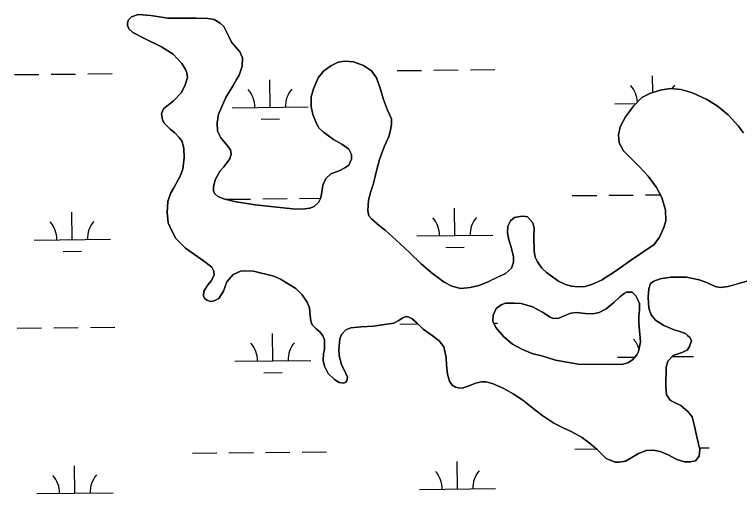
# Model space of a CAD drawing. Extents: x 3734862 to 3772949, y 391520 to 417239.
# Drawn here: x 3758697 to 3759648, y 411364 to 411993 of the extents above; entities that cross this region are included whole.
import ezdxf

# ---------------------------------------------------------------- set-up
doc = ezdxf.new("R2010")
doc.units = 0
doc.layers.add('V-TOPO-SHOR', color=7, linetype='Continuous')
doc.layers.add('V-WETL-SWMP', color=7, linetype='Continuous')

msp = doc.modelspace()

# ---------------------------------------------------------------- linework, layer by layer
at = {"layer": 'V-TOPO-SHOR'}
for points in [[(3759122.74, 411553.79), (3759123.3, 411545.23), (3759126.25, 411533.87), (3759132.17, 411521.91), (3759134.14, 411516.92), (3759133.53, 411512.54), (3759132.13, 411510.36), (3759129.33, 411509.17), (3759123.37, 411509.99), (3759117.21, 411513.8), (3759108.88, 411521.99), (3759103.94, 411531.37), (3759102.17, 411538.74), (3759102.81, 411547.9), (3759104.22, 411553.67), (3759103.87, 411566.21), (3759101.9, 411571.39), (3759098.13, 411575.99), (3759092.98, 411580.59), (3759088.02, 411585.78), (3759086.24, 411590.57), (3759085.28, 411597.93), (3759084.32, 411607.9), (3759081.36, 411615.47), (3759074.63, 411625.05), (3759066.3, 411633.45), (3759046.44, 411645.66), (3759037.69, 411649.48), (3759011.04, 411655.95), (3758998.89, 411656.4), (3758993.92, 411656.02), (3758984.14, 411651.67), (3758975.95, 411642.35), (3758971.52, 411629.82), (3758965.31, 411620.29), (3758959.13, 411617.13), (3758954.35, 411616.55), (3758949.57, 411618.16), (3758946.6, 411620.76), (3758945.22, 411623.95), (3758945.84, 411629.92), (3758951.64, 411638.66), (3758955.44, 411643.42), (3758959.45, 411650.77), (3758959.08, 411656.35), (3758956.31, 411661.34), (3758945.39, 411669.54), (3758921.56, 411686.16), (3758909.07, 411698.95), (3758903.14, 411709.92), (3758898.99, 411719.69), (3758897.45, 411733.03), (3758898.5, 411747.56), (3758902.12, 411758.1), (3758906.53, 411765.45), (3758914.75, 411780.75), (3758918.37, 411790.09), (3758920.02, 411805.02), (3758919.47, 411817.16), (3758917.12, 411826.33), (3758913.35, 411831.72), (3758907.6, 411837.72), (3758901.65, 411842.71), (3758894.11, 411850.11), (3758891.34, 411854.9), (3758890.38, 411862.67), (3758892.19, 411867.44), (3758892.99, 411869.23), (3758905.77, 411879.53), (3758916.37, 411890.64), (3758921.38, 411900.58), (3758924.2, 411910.12), (3758923.43, 411916.29), (3758921.66, 411920.68), (3758917.11, 411928.66), (3758905.41, 411941.05), (3758890.31, 411950.67), (3758867.86, 411961.3), (3758852.76, 411969.32), (3758847.4, 411974.12), (3758845.82, 411978.9), (3758845.64, 411982.09), (3758846.85, 411985.87), (3758851.04, 411989.84), (3758859.81, 411992.99), (3758876.33, 411991.73), (3758898.62, 411988.06), (3758918.53, 411987.98), (3758936.04, 411988.12), (3758950.78, 411987.66), (3758959.13, 411986.24), (3758967.08, 411981.43), (3758971.84, 411977.23), (3758978.36, 411964.07), (3758982.12, 411956.89), (3758987.27, 411950.49), (3758993.02, 411944.1), (3758996.37, 411936.32), (3758996.13, 411925.18), (3758991.91, 411913.45), (3758988.5, 411907.89)], [(3758988.5, 411907.89), (3758984.09, 411899.94), (3758974.67, 411884.25), (3758965.03, 411861.98), (3758963.2, 411850.84), (3758963.75, 411839.89), (3758968.1, 411831.31), (3758975.24, 411822.92), (3758980.78, 411815.34), (3758981.56, 411809.56), (3758979.74, 411803.4), (3758971.94, 411793.07), (3758967.14, 411787.72), (3758960.53, 411776), (3758958.3, 411766.25), (3758958.48, 411761.67), (3758959.86, 411758.08), (3758964.23, 411754.28), (3758973.17, 411750.46), (3758988.29, 411747.02), (3759002.02, 411744.98), (3759013.16, 411743.35), (3759062.12, 411737.78), (3759075.26, 411737.73), (3759084.82, 411738.89), (3759090.6, 411741.06), (3759096.19, 411746.22), (3759099.4, 411752.38), (3759100.62, 411759.74), (3759101.85, 411768.89), (3759105.87, 411777.63), (3759112.06, 411783.59), (3759112.26, 411783.78), (3759123.23, 411787.72), (3759130.81, 411791.67), (3759135.8, 411795.44), (3759139.41, 411802.99), (3759139.63, 411809.16), (3759135.88, 411816.34), (3759126.94, 411822.75), (3759116.02, 411829.16), (3759102.91, 411838.37), (3759096.76, 411844.36), (3759093.4, 411849.75), (3759088.67, 411861.91), (3759086.71, 411872.08), (3759086.56, 411885.02), (3759089.39, 411895.36), (3759095.82, 411909.87), (3759102.82, 411918.4), (3759112.2, 411925.53), (3759121.78, 411930.47), (3759130.74, 411931.83), (3759142.08, 411930.79), (3759155.01, 411925.97), (3759165.73, 411919.16), (3759172.07, 411909.98), (3759177.19, 411896.22), (3759181.32, 411881.47), (3759186.84, 411867.51), (3759191.77, 411856.15), (3759191.95, 411848.78), (3759190.12, 411839.43), (3759188.5, 411833.07), (3759182.48, 411819.35), (3759176.24, 411802.65), (3759172.81, 411789.73), (3759168.16, 411771.43), (3759164.93, 411760.69), (3759161.9, 411749.15), (3759161.05, 411735.22), (3759162.02, 411728.84), (3759165.59, 411724.85), (3759176.31, 411715.45), (3759183.45, 411709.85), (3759202.9, 411692.65), (3759215.99, 411680.26), (3759230.67, 411665.67), (3759243.77, 411654.27), (3759260.84, 411641.67), (3759271.17, 411636.45), (3759282.71, 411633.62), (3759295.06, 411634.57), (3759306.42, 411637.51), (3759318.58, 411642.24), (3759323.56, 411644.61), (3759341.31, 411653.11), (3759349.11, 411660.25), (3759351.72, 411668), (3759351.95, 411675.17), (3759349.01, 411687.52), (3759345.66, 411697.49), (3759344.1, 411706.45), (3759344.34, 411715.21), (3759348.15, 411722.36), (3759353.34, 411726.72), (3759360.31, 411728.09), (3759365.09, 411728.27), (3759370.26, 411727.26), (3759377.2, 411719.47), (3759378.97, 411712.69)], [(3759378.97, 411712.69), (3759378.73, 411701.14), (3759379.05, 411682.63), (3759380.42, 411674.46), (3759383.38, 411668.48), (3759389.12, 411660.29), (3759395.27, 411654.3), (3759410.76, 411643.09), (3759419.9, 411638.47), (3759427.86, 411636.45), (3759437.21, 411635.42), (3759445.97, 411636.19), (3759455.34, 411638.94), (3759467.3, 411644.27), (3759485.87, 411656.34), (3759505.43, 411670.2), (3759536.37, 411690.99), (3759543.57, 411700.92), (3759549.19, 411713.44), (3759551.81, 411722.39), (3759551.47, 411736.13), (3759546.56, 411752.87), (3759539.44, 411765.84), (3759528.74, 411781.01), (3759517.24, 411792.99), (3759504.15, 411805.99), (3759496.02, 411814.18), (3759490.49, 411824.55), (3759489.53, 411835.11), (3759491.76, 411845.65), (3759498.78, 411858.57), (3759509.38, 411872.86), (3759520.37, 411884.17), (3759530.55, 411889.5), (3759544.1, 411893.83), (3759557.85, 411895.77), (3759571.58, 411894.53), (3759586.89, 411890.29), (3759605.38, 411881.65), (3759619.08, 411873.24), (3759633.57, 411861.44), (3759646.66, 411847.05), (3759653.59, 411837.87)], [(3759658.03, 411643.15), (3759641.68, 411638.43), (3759633.31, 411636.07), (3759623.35, 411634.91), (3759616.59, 411636.14), (3759606.45, 411640.95), (3759595.32, 411644.98), (3759578.61, 411648.42), (3759558.3, 411648.5), (3759544.36, 411645.97), (3759536.19, 411643.01), (3759531.59, 411639.84), (3759529.58, 411633.08), (3759528.34, 411622.14), (3759529.48, 411607.4), (3759532.43, 411598.83), (3759537.98, 411591.84), (3759549.1, 411584.83), (3759562.82, 411579.2), (3759568.59, 411577.59), (3759577.33, 411574.17), (3759580.31, 411571.77), (3759583.09, 411568.97), (3759585.26, 411564.98), (3759582.84, 411557.42), (3759579.64, 411552.46), (3759571.86, 411548.9), (3759561.3, 411545.36), (3759554.3, 411538.02), (3759552.08, 411530.27), (3759551.78, 411504.78), (3759552.74, 411494.03), (3759557.89, 411486.25), (3759563.85, 411483.44), (3759571.2, 411479.82), (3759580.53, 411472.02), (3759586.27, 411464.84), (3759589.22, 411452.88), (3759591.37, 411442.52), (3759593.91, 411431.36), (3759596.27, 411422.19), (3759595.44, 411413.43), (3759590.64, 411407.48), (3759583.66, 411405.92), (3759576.1, 411405.94), (3759566.15, 411408.97), (3759554.83, 411414.98), (3759544.29, 411419.6), (3759535.74, 411421.23), (3759525.98, 411420.67), (3759516.01, 411416.92), (3759507.04, 411411.78), (3759498.66, 411407.03), (3759490.29, 411405.47), (3759485.11, 411405.69), (3759473.39, 411410.52), (3759461.48, 411422.11), (3759451.56, 411430.51), (3759441.83, 411438.11), (3759427.73, 411445.93), (3759417, 411450.75), (3759404.87, 411456.56), (3759388.99, 411467.18), (3759377.08, 411476.38), (3759363.98, 411486.98), (3759351.27, 411495.39), (3759339.15, 411502.21), (3759325.04, 411508.23), (3759315.89, 411510.85), (3759310.12, 411511.08), (3759301.95, 411509.12), (3759293.57, 411505.57), (3759284.6, 411502.61), (3759279.63, 411503.23), (3759275.65, 411504.04), (3759271.48, 411506.45), (3759268.11, 411511.83), (3759265.16, 411521), (3759264.01, 411533.15), (3759263.45, 411542.91), (3759260.32, 411557.05), (3759254.38, 411564.84), (3759245.44, 411571.65), (3759233.53, 411579.85), (3759225.4, 411588.05), (3759218.85, 411593.65), (3759214.48, 411595.85), (3759211.29, 411596.46), (3759208.3, 411595.68), (3759205.71, 411594.49), (3759201.72, 411591.52), (3759194.74, 411587.96), (3759185.77, 411586.41), (3759168.24, 411584.08), (3759152.11, 411583.15), (3759138.77, 411582), (3759132.19, 411579.24), (3759126.39, 411573.09), (3759123.98, 411566.93), (3759122.74, 411553.79)], [(3759407.18, 411539.38), (3759436.82, 411534.29), (3759461.71, 411533.99), (3759477.64, 411533.73), (3759495.56, 411534.26), (3759501.73, 411536.03), (3759508.12, 411539.99), (3759513.52, 411546.54), (3759515.93, 411550.71), (3759518.56, 411563.24), (3759516.27, 411588.54), (3759516.1, 411596.7), (3759517.33, 411605.26), (3759516.96, 411613.82), (3759515.38, 411617.8), (3759512.42, 411623.99), (3759507.66, 411628.59), (3759504.87, 411628.79), (3759500.1, 411628.41), (3759496.9, 411627.03), (3759491.31, 411622.67), (3759483.52, 411615.14), (3759473.53, 411606.61), (3759464.35, 411601.87), (3759456.58, 411600.31), (3759446.04, 411600.55), (3759434.49, 411601.79), (3759426.92, 411601.02), (3759418.55, 411597.67), (3759411.57, 411594.51), (3759404, 411594.14), (3759399.83, 411595.95), (3759389.9, 411602.55), (3759376.99, 411609.37), (3759362.07, 411613.61), (3759352.91, 411614.24), (3759341.37, 411614.09), (3759335.58, 411612.12), (3759329.39, 411607.16), (3759325.38, 411598.42), (3759324.75, 411590.46), (3759328.9, 411582.08), (3759339.41, 411569.89), (3759350.52, 411560.29), (3759362.64, 411553.88), (3759377.15, 411547.85), (3759387.29, 411545.42), (3759396.04, 411543), (3759407.18, 411539.38)]]:
    msp.add_lwpolyline(points, dxfattribs=at)
at = {"layer": 'V-WETL-SWMP'}
for p, q in [((3759199.3, 411919.34), (3759231.3, 411919.68)), ((3759247.3, 411919.85), (3759279.3, 411920.19)), ((3759295.3, 411920.36), (3759327.29, 411920.69)), ((3758697.42, 411914.04), (3758729.42, 411914.38)), ((3758745.42, 411914.55), (3758777.42, 411914.89)), ((3758793.42, 411915.05), (3758825.41, 411915.39)), ((3759534.47, 411890.75), (3759534.24, 411912.45)), ((3759032.74, 411871.15), (3759032.36, 411907.15)), ((3758982.74, 411870.62), (3759082.73, 411871.68)), ((3759484.62, 411875.92), (3759512.65, 411876.22)), ((3759020.9, 411855.59), (3759044.9, 411855.85)), ((3758975.16, 411750.46), (3759007.16, 411750.8)), ((3759023.16, 411750.97), (3759055.16, 411751.31)), ((3759071.16, 411751.48), (3759099.09, 411751.77)), ((3759429.05, 411755.26), (3759461.04, 411755.6)), ((3759477.04, 411755.76), (3759509.04, 411756.1)), ((3759525.04, 411756.27), (3759544.57, 411756.48)), ((3759275, 411702.89), (3759274.62, 411738.88)), ((3758773.12, 411697.58), (3758772.74, 411733.58)), ((3759225, 411702.36), (3759325, 411703.41)), ((3758723.12, 411697.06), (3758823.12, 411698.11)), ((3758761.28, 411682.03), (3758785.28, 411682.28)), ((3759263.16, 411687.33), (3759287.16, 411687.58)), ((3759202.81, 411586.68), (3759226.5, 411586.94)), ((3759325.98, 411587.99), (3759330.81, 411588.04)), ((3758700.93, 411581.38), (3758732.93, 411581.72)), ((3758748.93, 411581.89), (3758780.93, 411582.23)), ((3758796.93, 411582.4), (3758828.93, 411582.74)), ((3759036.25, 411538.49), (3759035.87, 411574.49)), ((3758986.25, 411537.96), (3759086.25, 411539.02)), ((3759488.13, 411543.27), (3759511.02, 411543.51)), ((3759560.02, 411544.03), (3759588.13, 411544.32)), ((3759024.41, 411522.94), (3759048.41, 411523.19)), ((3759595.72, 411424.32), (3759608.55, 411424.46)), ((3758930.68, 411417.3), (3758962.68, 411417.64)), ((3758978.68, 411417.81), (3759010.68, 411418.15)), ((3759026.67, 411418.31), (3759058.67, 411418.65)), ((3759074.67, 411418.82), (3759106.67, 411419.16)), ((3759432.56, 411422.6), (3759460.55, 411422.9)), ((3759278.51, 411370.23), (3759278.13, 411406.23)), ((3758776.63, 411364.93), (3758776.25, 411400.93)), ((3759228.52, 411369.7), (3759328.51, 411370.76)), ((3758726.64, 411364.4), (3758826.63, 411365.46))]:
    msp.add_line(p, q, dxfattribs=at)
for points in [[(3758965.03, 411861.98), (3758974.67, 411884.25), (3758984.09, 411899.94), (3758988.5, 411907.89), (3758991.91, 411913.45), (3758996.13, 411925.18), (3758996.37, 411936.33), (3758993.02, 411944.1), (3758987.27, 411950.49), (3758982.12, 411956.89), (3758978.36, 411964.07), (3758971.84, 411977.23), (3758967.08, 411981.43), (3758959.13, 411986.24), (3758950.78, 411987.66), (3758936.05, 411988.12), (3758918.53, 411987.99), (3758898.62, 411988.06), (3758876.33, 411991.73), (3758859.81, 411992.99), (3758851.04, 411989.83), (3758846.85, 411985.87), (3758845.64, 411982.09), (3758845.82, 411978.9), (3758847.4, 411974.12), (3758852.76, 411969.32), (3758867.86, 411961.3), (3758890.31, 411950.66), (3758905.41, 411941.05), (3758917.11, 411928.66), (3758921.66, 411920.68), (3758923.43, 411916.29), (3758924.2, 411910.12), (3758921.38, 411900.58), (3758916.37, 411890.64), (3758905.77, 411879.53), (3758892.99, 411869.23), (3758892.19, 411867.44), (3758890.38, 411862.67), (3758891.34, 411854.9), (3758894.11, 411850.11), (3758901.65, 411842.72), (3758907.6, 411837.72), (3758913.35, 411831.72), (3758917.12, 411826.33), (3758919.47, 411817.16), (3758920.02, 411805.02), (3758918.37, 411790.09), (3758914.75, 411780.75), (3758906.53, 411765.45), (3758902.12, 411758.1), (3758898.5, 411747.56), (3758897.45, 411733.03), (3758898.99, 411719.69), (3758903.14, 411709.92), (3758909.07, 411698.95), (3758921.56, 411686.16), (3758945.39, 411669.54), (3758956.31, 411661.34), (3758959.08, 411656.35), (3758959.45, 411650.77), (3758955.44, 411643.42), (3758951.64, 411638.66), (3758945.84, 411629.92), (3758945.22, 411623.95), (3758946.6, 411620.76), (3758949.57, 411618.16), (3758954.35, 411616.55), (3758959.13, 411617.13), (3758965.31, 411620.29), (3758971.52, 411629.82), (3758975.95, 411642.35), (3758984.14, 411651.67), (3758993.92, 411656.02), (3758998.89, 411656.4), (3759011.04, 411655.95), (3759037.69, 411649.48), (3759046.44, 411645.67), (3759066.3, 411633.45), (3759074.63, 411625.05), (3759081.36, 411615.47), (3759084.32, 411607.89), (3759085.28, 411597.93), (3759086.24, 411590.57), (3759088.02, 411585.78), (3759092.98, 411580.59), (3759098.13, 411575.99), (3759101.9, 411571.39), (3759103.87, 411566.21), (3759104.22, 411553.67), (3759102.81, 411547.9), (3759102.17, 411538.74), (3759103.94, 411531.37), (3759108.88, 411521.99), (3759117.21, 411513.8), (3759123.37, 411509.99), (3759129.34, 411509.17), (3759132.13, 411510.36), (3759133.53, 411512.54), (3759134.14, 411516.92), (3759132.17, 411521.91)], [(3759162.02, 411728.84), (3759161.05, 411735.22), (3759161.9, 411749.15), (3759164.93, 411760.69), (3759168.16, 411771.42), (3759172.81, 411789.72), (3759176.24, 411802.65), (3759182.48, 411819.35), (3759188.5, 411833.07), (3759190.12, 411839.43), (3759191.94, 411848.78), (3759191.77, 411856.15), (3759186.84, 411867.51), (3759181.32, 411881.47), (3759177.19, 411896.22), (3759172.07, 411909.98), (3759165.73, 411919.16), (3759155.01, 411925.97), (3759142.08, 411930.79), (3759130.74, 411931.83), (3759121.78, 411930.47), (3759112.2, 411925.53), (3759102.82, 411918.4), (3759095.82, 411909.87), (3759089.39, 411895.36), (3759086.56, 411885.02), (3759086.71, 411872.08), (3759088.67, 411861.91), (3759093.4, 411849.75), (3759096.76, 411844.36), (3759102.91, 411838.37), (3759116.02, 411829.16), (3759126.94, 411822.75), (3759135.88, 411816.34), (3759139.63, 411809.16), (3759139.41, 411802.99), (3759135.8, 411795.44), (3759130.81, 411791.67), (3759123.23, 411787.72), (3759112.26, 411783.78), (3759105.87, 411777.63), (3759101.85, 411768.89), (3759100.62, 411759.74), (3759099.4, 411752.38), (3759096.19, 411746.22), (3759090.6, 411741.06), (3759084.81, 411738.89), (3759075.25, 411737.73), (3759062.12, 411737.78), (3759013.16, 411743.35), (3758988.29, 411747.02), (3758973.17, 411750.47), (3758964.23, 411754.28), (3758959.86, 411758.08), (3758958.48, 411761.67), (3758958.3, 411766.25), (3758960.53, 411776), (3758967.14, 411787.72), (3758971.94, 411793.07), (3758979.74, 411803.4), (3758981.56, 411809.56), (3758980.78, 411815.34), (3758975.24, 411822.92), (3758968.1, 411831.31), (3758963.75, 411839.89), (3758963.2, 411850.84), (3758965.03, 411861.98)], [(3759653.59, 411837.87), (3759646.66, 411847.05), (3759633.57, 411861.44), (3759619.08, 411873.24), (3759605.38, 411881.65), (3759586.89, 411890.29), (3759571.58, 411894.52), (3759557.85, 411895.77), (3759544.1, 411893.83), (3759530.55, 411889.5), (3759520.38, 411884.17), (3759509.38, 411872.86), (3759498.78, 411858.57), (3759491.76, 411845.65), (3759489.53, 411835.11), (3759490.48, 411824.55), (3759496.02, 411814.18), (3759517.24, 411793), (3759528.74, 411781.01), (3759539.44, 411765.84), (3759546.56, 411752.87), (3759551.47, 411736.13), (3759551.81, 411722.39), (3759549.19, 411713.44), (3759543.57, 411700.92), (3759536.37, 411690.99), (3759505.43, 411670.2), (3759485.87, 411656.34), (3759467.3, 411644.27), (3759455.34, 411638.94), (3759445.97, 411636.18), (3759437.21, 411635.42), (3759427.85, 411636.45), (3759419.9, 411638.47), (3759410.76, 411643.09), (3759395.27, 411654.3), (3759389.12, 411660.29), (3759383.38, 411668.48), (3759380.42, 411674.46), (3759379.05, 411682.63), (3759378.73, 411701.14), (3759378.97, 411712.69), (3759377.2, 411719.47), (3759370.26, 411727.26), (3759365.09, 411728.27), (3759360.31, 411728.09), (3759353.34, 411726.72), (3759348.15, 411722.36), (3759344.34, 411715.21), (3759344.1, 411706.45), (3759345.66, 411697.49), (3759349.01, 411687.52), (3759351.95, 411675.17), (3759351.72, 411668), (3759349.11, 411660.24), (3759341.31, 411653.11), (3759318.58, 411642.24), (3759306.42, 411637.51), (3759295.06, 411634.57), (3759282.71, 411633.62), (3759271.17, 411636.45), (3759260.84, 411641.67), (3759243.77, 411654.27), (3759230.67, 411665.67), (3759215.99, 411680.26), (3759202.9, 411692.65), (3759183.45, 411709.85), (3759176.31, 411715.45), (3759165.59, 411724.85), (3759162.02, 411728.84)], [(3759132.17, 411521.91), (3759126.24, 411533.87), (3759123.3, 411545.23), (3759122.74, 411553.79), (3759123.98, 411566.93), (3759126.39, 411573.09), (3759132.19, 411579.24), (3759138.77, 411582), (3759152.11, 411583.15), (3759168.24, 411584.08), (3759185.77, 411586.41), (3759194.74, 411587.96), (3759201.72, 411591.52), (3759205.71, 411594.49), (3759208.3, 411595.68), (3759211.29, 411596.46), (3759214.48, 411595.85), (3759218.85, 411593.65), (3759225.4, 411588.05), (3759233.53, 411579.85), (3759245.44, 411571.65), (3759254.38, 411564.84), (3759260.32, 411557.05), (3759263.45, 411542.91), (3759264.01, 411533.15), (3759265.16, 411521), (3759268.11, 411511.83), (3759271.48, 411506.45), (3759275.65, 411504.04), (3759279.62, 411503.23), (3759284.6, 411502.61), (3759293.57, 411505.56), (3759301.95, 411509.12), (3759310.12, 411511.08), (3759315.89, 411510.85), (3759325.04, 411508.23), (3759339.15, 411502.21), (3759351.27, 411495.39), (3759363.98, 411486.98), (3759377.08, 411476.38), (3759388.99, 411467.18), (3759404.87, 411456.56), (3759417, 411450.74), (3759427.73, 411445.93), (3759441.83, 411438.11), (3759451.56, 411430.51), (3759461.48, 411422.11), (3759473.39, 411410.51), (3759485.11, 411405.69), (3759490.29, 411405.47), (3759498.66, 411407.03), (3759516.01, 411416.92), (3759525.98, 411420.67), (3759535.74, 411421.23), (3759544.29, 411419.6), (3759554.83, 411414.98), (3759566.15, 411408.97), (3759576.1, 411405.94), (3759583.66, 411405.92), (3759590.64, 411407.48), (3759595.44, 411413.43), (3759596.27, 411422.19), (3759593.91, 411431.36), (3759591.37, 411442.52), (3759589.22, 411452.88), (3759586.27, 411464.84), (3759580.53, 411472.02), (3759571.2, 411479.82), (3759557.89, 411486.24), (3759552.74, 411494.03), (3759551.79, 411504.78), (3759552.08, 411530.27), (3759554.3, 411538.02), (3759561.3, 411545.36), (3759571.86, 411548.91), (3759579.64, 411552.46), (3759582.84, 411557.42), (3759585.26, 411564.98), (3759583.09, 411568.97), (3759580.31, 411571.77), (3759577.33, 411574.17), (3759568.59, 411577.59), (3759562.82, 411579.2), (3759549.1, 411584.83), (3759537.98, 411591.84), (3759532.43, 411598.83), (3759529.48, 411607.4), (3759528.34, 411622.14), (3759529.58, 411633.08), (3759531.59, 411639.84), (3759536.18, 411643.01), (3759544.36, 411645.97), (3759558.3, 411648.5), (3759578.61, 411648.42), (3759595.32, 411644.98), (3759606.45, 411640.95), (3759616.59, 411636.14), (3759623.35, 411634.92), (3759633.31, 411636.07), (3759658.03, 411643.15)]]:
    msp.add_lwpolyline(points, dxfattribs=at)
msp.add_lwpolyline([(3759436.83, 411534.29), (3759407.18, 411539.38), (3759396.04, 411543), (3759387.29, 411545.42), (3759377.15, 411547.85), (3759362.64, 411553.88), (3759350.52, 411560.3), (3759339.41, 411569.9), (3759328.9, 411582.08), (3759324.75, 411590.46), (3759325.38, 411598.42), (3759329.39, 411607.16), (3759335.58, 411612.12), (3759341.37, 411614.09), (3759352.91, 411614.24), (3759362.07, 411613.61), (3759376.98, 411609.37), (3759389.9, 411602.55), (3759399.83, 411595.95), (3759404, 411594.14), (3759411.57, 411594.51), (3759418.55, 411597.67), (3759426.92, 411601.02), (3759434.49, 411601.79), (3759446.04, 411600.55), (3759456.59, 411600.31), (3759464.36, 411601.87), (3759473.53, 411606.61), (3759483.52, 411615.14), (3759491.31, 411622.67), (3759496.9, 411627.03), (3759500.09, 411628.41), (3759504.87, 411628.79), (3759507.66, 411628.59), (3759512.42, 411623.99), (3759515.38, 411617.8), (3759516.96, 411613.82), (3759517.33, 411605.26), (3759516.1, 411596.7), (3759516.27, 411588.54), (3759518.56, 411563.24), (3759515.93, 411550.71), (3759513.52, 411546.54), (3759508.12, 411539.99), (3759501.73, 411536.03), (3759495.56, 411534.26), (3759477.64, 411533.73)], close=True, dxfattribs=at)
for centre, start, end in [((3759479.37, 411876.34), 3.01292, 41.37702), ((3759589.85, 411877.51), 139.83336, 149.09661), ((3758977.49, 411871.04), 359.83336, 41.37702), ((3759087.97, 411872.21), 139.83336, 181.37702), ((3758717.87, 411697.48), 359.83336, 41.37702), ((3758828.35, 411698.64), 139.83336, 181.37702), ((3759219.75, 411702.78), 359.83336, 41.37702), ((3759330.23, 411703.94), 139.83336, 181.37702), ((3759482.89, 411543.69), 16.92184, 41.37702), ((3758981.01, 411538.38), 359.83336, 41.37702), ((3759091.48, 411539.55), 139.83336, 181.37702), ((3758721.39, 411364.82), 359.83336, 41.37702), ((3758831.87, 411365.99), 139.83336, 181.37702), ((3759223.27, 411370.12), 359.83336, 41.37702), ((3759333.75, 411371.29), 139.83336, 181.37702)]:
    msp.add_arc(centre, 35.25, start, end, dxfattribs=at)

doc.saveas('drawing.dxf')
